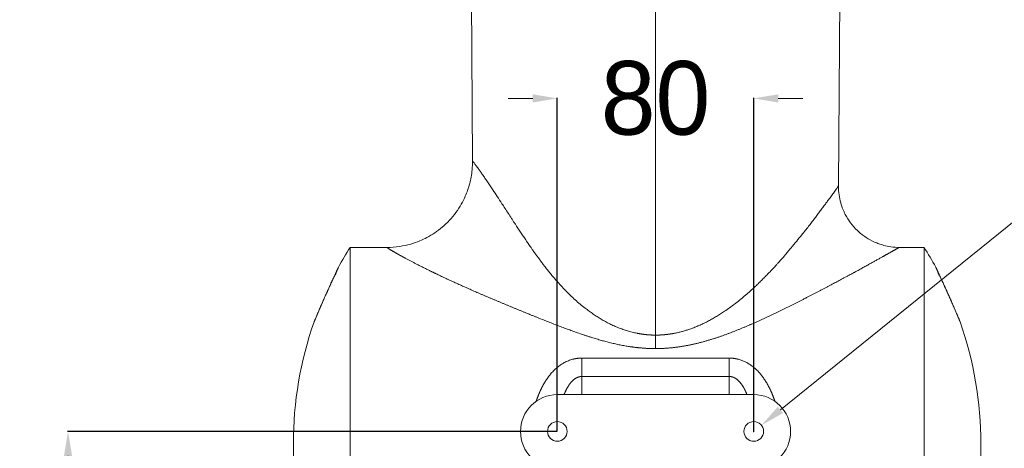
# Model space of a CAD drawing. Header units: millimetres. Extents: x 5437 to 18441, y -4466 to 3128.
# Tile 490 of 497: x 16010 to 16411, y -551 to -376. Entities that reach past the tile are written whole.
import ezdxf

# ---------------------------------------------------------------- set-up
doc = ezdxf.new("R2010")
doc.units = ezdxf.units.MM
doc.layers.add('1', color=7, linetype='Continuous', true_color=0xffffff)
doc.dimstyles.get("Standard").update_dxf_attribs({"dimtxt": 0.18, "dimasz": 0.18, "dimexe": 0.18, "dimexo": 0.0625, "dimgap": 0.09, "dimtad": 0, "dimtih": 1, "dimtoh": 1, "dimdec": 4, "dimzin": 0, "dimdsep": 46, "dimtxsty": 'Standard', "dimcen": 0.09, "dimadec": 0, "dimazin": 0, "dimtfac": 1, "dimtdec": 4, "dimtofl": 0, "dimtmove": 0, "dimatfit": 3, "dimfxl": 1, "dimtolj": 1, "dimtzin": 0, "dimarcsym": 0})

# ---------------------------------------------------------------- blocks, each defined once
blk = doc.blocks.new('*D6')
at = {"color": 0, "lineweight": -2, "transparency": 16777216}
for p, q in [((16228.94, -543.93), (16029.56, -543.93)), ((16228.94, -723.93), (16029.56, -723.93))]:
    blk.add_line(p, q, dxfattribs=at)
at = {"color": 0, "lineweight": 9, "transparency": 16777216}
for p, q in [((16029.74, -553.93), (16029.74, -596.43)), ((16029.74, -713.93), (16029.74, -671.43))]:
    blk.add_line(p, q, dxfattribs=at)
at = {"color": 0, "lineweight": 20, "transparency": 16777216}
for points in [[(16028.07, -553.93), (16031.4, -553.93), (16029.74, -543.93)], [(16028.07, -713.93), (16031.4, -713.93), (16029.74, -723.93)]]:
    blk.add_solid(points, dxfattribs=at)
at = {"layer": 'Defpoints', "color": 0, "lineweight": 20, "transparency": 16777216}
for p in [(16229, -543.93), (16029.74, -723.93), (16229, -723.93)]:
    blk.add_point(p, dxfattribs=at)
at = {"color": 0, "lineweight": 18, "transparency": 16777216, "insert": (16029.74, -633.93), "char_height": 30, "attachment_point": 5, "rotation": 90}
blk.add_mtext('\\A1;180', dxfattribs=at)
blk = doc.blocks.new('*D7')
at = {"color": 0, "lineweight": 9, "transparency": 16777216}
for p, q in [((16219, -408.21), (16209, -408.21)), ((16319, -408.21), (16329, -408.21))]:
    blk.add_line(p, q, dxfattribs=at)
at = {"color": 0, "lineweight": -2, "transparency": 16777216}
for p, q in [((16229, -543.87), (16229, -408.03)), ((16309, -543.87), (16309, -408.03))]:
    blk.add_line(p, q, dxfattribs=at)
at = {"color": 0, "lineweight": 20, "transparency": 16777216}
for points in [[(16219, -406.55), (16219, -409.88), (16229, -408.21)], [(16319, -406.55), (16319, -409.88), (16309, -408.21)]]:
    blk.add_solid(points, dxfattribs=at)
at = {"layer": 'Defpoints', "color": 0, "lineweight": 20, "transparency": 16777216}
for p in [(16309, -408.21), (16229, -543.93), (16309, -543.93)]:
    blk.add_point(p, dxfattribs=at)
at = {"color": 0, "lineweight": 18, "transparency": 16777216, "insert": (16269, -408.21), "char_height": 30, "attachment_point": 5}
blk.add_mtext('\\A1;80', dxfattribs=at)
blk = doc.blocks.new('*D8')
at = {"color": 0, "lineweight": 9, "transparency": 16777216}
for p, q in [((16448.34, -431.24), (16319.88, -535.13)), ((16662.87, -431.24), (16448.34, -431.24))]:
    blk.add_line(p, q, dxfattribs=at)
at = {"color": 0, "lineweight": -2, "transparency": 16777216}
for p, q in [((16308.91, -543.93), (16309.09, -543.93)), ((16309, -544.02), (16309, -543.84))]:
    blk.add_line(p, q, dxfattribs=at)
at = {"color": 0, "lineweight": 20, "transparency": 16777216}
blk.add_solid([(16318.84, -533.83), (16320.93, -536.43), (16312.11, -541.42)], dxfattribs=at)
at = {"layer": 'Defpoints', "color": 0, "lineweight": 20, "transparency": 16777216}
for p in [(16312.11, -541.42), (16305.89, -546.45)]:
    blk.add_point(p, dxfattribs=at)
at = {"color": 0, "lineweight": 18, "transparency": 16777216, "insert": (16558.11, -410.92), "char_height": 30, "attachment_point": 5}
blk.add_mtext('\\A1;4-M8\\fgdt;x20', dxfattribs=at)

msp = doc.modelspace()

# ---------------------------------------------------------------- linework, layer by layer
at = {"layer": '1', "color": 0, "lineweight": 20}
for p, q in [((16193.22898, -256.91356), (16194.46412, -433.83136)), ((16268.99874, -256.91356), (16268.99874, -504.66665)), ((16343.46349, -443.83933), (16344.7685, -256.91356)), ((16144.6129, -556.46875), (16144.6129, -468.9345)), ((16159.60821, -468.9345), (16144.6129, -468.9345)), ((16378.38457, -468.9345), (16368.38349, -468.9345)), ((16378.38457, -556.46875), (16378.38457, -468.9345)), ((16238.99873, -514.03461), (16298.99874, -514.03461)), ((16298.99874, -514.03461), (16298.99874, -521.51793)), ((16238.99874, -521.51792), (16238.99874, -528.9345)), ((16238.99874, -521.51793), (16298.99874, -521.51793)), ((16298.99874, -521.51793), (16298.99874, -528.9345)), ((16308.99874, -528.9345), (16228.99874, -528.9345)), ((16121.49874, -548.93441), (16121.49874, -558.66053)), ((16401.49874, -558.66053), (16401.49874, -548.93441))]:
    msp.add_line(p, q, dxfattribs=at)
for centre, radius, start, end in [((16271.49874, -548.93441), 150, 147.7690904, 151.3319417), ((16251.49874, -548.93441), 150, 28.6674057, 32.2309096), ((16271.49874, -548.93441), 150, 160.6658433, 180), ((16251.49874, -548.93441), 150, 0, 19.3346434), ((16228.99874, -543.9345), 15, 90, 270), ((16308.99874, -543.9345), 15, 270, 90), ((16228.99874, -543.9345), 4, 0, 180), ((16308.99874, -543.9345), 4, 0, 180), ((16228.99874, -543.9345), 4, 180, 0), ((16308.99874, -543.9345), 4, 180, 0)]:
    msp.add_arc(centre, radius, start, end, dxfattribs=at)
for points, degree, knots in [([(16194.464, -433.81113), (16194.47186, -434.97601), (16194.37865, -437.14395), (16193.96526, -440.15346), (16193.34462, -442.96732), (16192.55034, -445.55823), (16191.42326, -448.40595), (16189.90409, -451.43335), (16187.75614, -454.75148), (16185.1498, -457.89708), (16182.22624, -460.6801), (16179.14527, -463.01171), (16176.05872, -464.86121), (16172.7855, -466.40404), (16169.09087, -467.70285), (16164.60314, -468.68803), (16161.34576, -468.93315), (16159.58512, -468.93453)], 3, [0, 0, 0, 0, 0.063351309, 0.118500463, 0.165440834, 0.220438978, 0.266109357, 0.332336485, 0.404797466, 0.481185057, 0.554546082, 0.624405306, 0.691447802, 0.750388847, 0.821470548, 0.904679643, 1, 1, 1, 1]), ([(16194.46398, -433.81088), (16194.46395, -433.80665), (16194.46696, -433.78679), (16194.50588, -433.79987), (16194.6338, -433.92855), (16194.83673, -434.16816), (16195.11153, -434.51488), (16195.45496, -434.96434), (16195.86365, -435.51269), (16196.34032, -436.16446), (16196.932, -436.98606), (16197.65922, -438.01108), (16198.54174, -439.27372), (16199.50031, -440.66395), (16200.52594, -442.1703), (16201.61157, -443.78238), (16202.93352, -445.76513), (16204.53438, -448.19377), (16206.17948, -450.71254), (16207.6773, -453.01818), (16208.99081, -455.04251), (16210.12313, -456.78542), (16211.04497, -458.20101), (16211.73141, -459.25238), (16212.53551, -460.4798), (16213.47724, -461.91041), (16214.52369, -463.48731), (16215.61623, -465.11844), (16216.48966, -466.40677), (16217.19392, -467.4359), (16217.70984, -468.18515), (16218.31306, -469.054), (16218.91294, -469.90987), (16219.46463, -470.68961), (16219.92158, -471.33023), (16220.33223, -471.90182), (16220.69564, -472.40435), (16221.01097, -472.83785), (16221.37617, -473.33708), (16221.80202, -473.91465), (16222.29983, -474.58318), (16222.77941, -475.22091), (16223.24029, -475.82785), (16223.96004, -476.7665), (16224.92908, -478.0065), (16226.19349, -479.57811), (16227.45908, -481.1021), (16229.22404, -483.15666), (16231.45471, -485.61265), (16233.97659, -488.16907), (16236.23721, -490.28731), (16238.24074, -492.03964), (16240.12514, -493.5723), (16241.88572, -494.90715), (16243.51956, -496.06728), (16245.1571, -497.15239), (16246.83432, -498.18532), (16248.55299, -499.16161), (16250.31467, -500.07639), (16252.07963, -500.90776), (16253.87752, -501.66873), (16255.70915, -502.35481), (16257.575, -502.96116), (16259.44188, -503.4758), (16260.74989, -503.77214), (16261.48664, -503.91917), (16261.65313, -503.95166), (16261.81965, -503.98344), (16261.98621, -504.01449), (16262.15279, -504.04482), (16262.3194, -504.07443), (16262.48604, -504.10331), (16262.65271, -504.13148), (16262.81941, -504.15892), (16262.98613, -504.18564), (16263.15288, -504.21164), (16263.31965, -504.23692), (16263.48645, -504.26147), (16263.65327, -504.28531), (16263.82011, -504.30842), (16263.98697, -504.33081), (16264.15385, -504.35247), (16264.32076, -504.37342), (16264.48768, -504.39364), (16264.65462, -504.41314), (16264.82158, -504.43192), (16264.98855, -504.44998), (16265.15554, -504.46731), (16265.32255, -504.48393), (16265.48956, -504.49982), (16265.6566, -504.51499), (16265.82364, -504.52944), (16265.9907, -504.54316), (16266.15776, -504.55616), (16266.32484, -504.56845), (16266.49192, -504.58001), (16266.65902, -504.59084), (16266.82612, -504.60096), (16266.99322, -504.61035), (16267.16034, -504.61902), (16267.32746, -504.62697), (16267.49458, -504.6342), (16267.6617, -504.64071), (16267.82883, -504.64649), (16267.99596, -504.65156), (16268.16309, -504.6559), (16268.33023, -504.65951), (16268.49736, -504.66241), (16268.66448, -504.66458), (16268.83161, -504.66607), (16268.94303, -504.66645), (16268.99874, -504.66665)], 3, [0, 0, 0, 0, 0.00348899, 0.02018808, 0.036916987, 0.053712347, 0.070610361, 0.087098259, 0.103714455, 0.120489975, 0.137454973, 0.159121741, 0.181192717, 0.203720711, 0.225028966, 0.246882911, 0.269316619, 0.301002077, 0.334307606, 0.354827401, 0.376322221, 0.398801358, 0.4091522, 0.419843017, 0.430874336, 0.446326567, 0.462829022, 0.477893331, 0.494659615, 0.500834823, 0.508175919, 0.516682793, 0.52635531, 0.533298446, 0.539567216, 0.545161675, 0.550081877, 0.554327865, 0.557899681, 0.564760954, 0.571329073, 0.577604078, 0.583586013, 0.58927492, 0.605409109, 0.620462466, 0.636337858, 0.651442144, 0.683156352, 0.712676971, 0.733453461, 0.753487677, 0.772795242, 0.788035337, 0.802911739, 0.817435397, 0.831618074, 0.846434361, 0.860925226, 0.875108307, 0.889002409, 0.90335409, 0.917451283, 0.931320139, 0.944988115, 0.946199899, 0.947410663, 0.948620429, 0.949829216, 0.951037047, 0.952243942, 0.953449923, 0.954655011, 0.955859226, 0.957062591, 0.958265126, 0.959466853, 0.960667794, 0.96186797, 0.963067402, 0.964266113, 0.965464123, 0.966661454, 0.967858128, 0.969054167, 0.970249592, 0.971444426, 0.97263869, 0.973832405, 0.975025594, 0.976218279, 0.977410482, 0.978602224, 0.979793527, 0.980984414, 0.982174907, 0.983365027, 0.984554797, 0.985744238, 0.986933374, 0.988122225, 0.989310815, 0.990499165, 0.991687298, 0.992875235, 0.994062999, 0.995250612, 0.996438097, 0.997625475, 0.998812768, 1, 1, 1, 1]), ([(16268.99874, -504.66668), (16269.02768, -504.66672), (16269.08557, -504.66681), (16269.17242, -504.6667), (16269.25928, -504.6664), (16269.34616, -504.66591), (16269.43305, -504.66522), (16269.51995, -504.66434), (16269.60687, -504.66327), (16269.6938, -504.662), (16269.78074, -504.66053), (16269.8677, -504.65887), (16269.95467, -504.65702), (16270.04166, -504.65497), (16270.12866, -504.65273), (16270.21567, -504.6503), (16270.3027, -504.64766), (16270.38973, -504.64484), (16270.47678, -504.64182), (16270.56385, -504.63861), (16270.65092, -504.6352), (16270.73801, -504.6316), (16270.82511, -504.6278), (16270.91222, -504.62381), (16270.99935, -504.61962), (16271.08648, -504.61524), (16271.17363, -504.61067), (16271.26079, -504.6059), (16271.34796, -504.60094), (16271.43515, -504.59578), (16271.52234, -504.59043), (16271.60955, -504.58488), (16271.69676, -504.57914), (16271.78399, -504.5732), (16271.87123, -504.56707), (16271.95848, -504.56075), (16272.04574, -504.55423), (16272.13301, -504.54752), (16272.22029, -504.54061), (16272.30758, -504.53351), (16272.39488, -504.52621), (16272.4822, -504.51872), (16272.56952, -504.51104), (16272.65685, -504.50316), (16272.74419, -504.49509), (16272.83154, -504.48682), (16272.9189, -504.47836), (16273.00627, -504.4697), (16273.09365, -504.46085), (16273.18104, -504.4518), (16273.26843, -504.44256), (16273.35584, -504.43313), (16273.44325, -504.4235), (16273.53067, -504.41368), (16273.61811, -504.40366), (16273.70555, -504.39345), (16273.79299, -504.38304), (16273.88045, -504.37244), (16273.96791, -504.36164), (16274.05539, -504.35065), (16274.14287, -504.33947), (16274.23035, -504.32809), (16274.31785, -504.31652), (16274.40535, -504.30475), (16274.49286, -504.29279), (16274.58038, -504.28063), (16274.6679, -504.26828), (16274.75543, -504.25574), (16274.84297, -504.243), (16274.93051, -504.23007), (16275.01806, -504.21694), (16275.10562, -504.20362), (16275.19318, -504.1901), (16275.28075, -504.17639), (16275.36833, -504.16248), (16275.45591, -504.14838), (16275.5435, -504.13409), (16275.63109, -504.1196), (16275.71869, -504.10492), (16275.80629, -504.09004), (16275.8939, -504.07497), (16275.98152, -504.0597), (16276.06914, -504.04424), (16276.15676, -504.02859), (16276.24439, -504.01274), (16276.33203, -503.99669), (16276.87205, -503.89663), (16277.86697, -503.69301), (16279.31222, -503.3453), (16280.76306, -502.94442), (16282.21886, -502.49036), (16283.76498, -501.95326), (16285.40249, -501.32118), (16287.13138, -500.58277), (16288.87167, -499.76841), (16290.57248, -498.9033), (16292.23663, -497.99192), (16293.86718, -497.03852), (16295.51194, -496.0161), (16297.2882, -494.84638), (16299.19996, -493.50886), (16301.24946, -491.98445), (16303.24464, -490.41219), (16305.19662, -488.79176), (16307.11636, -487.12287), (16308.85453, -485.54285), (16310.41831, -484.06919), (16311.757, -482.77167), (16313.1044, -481.4305), (16314.38207, -480.12678), (16315.69135, -478.75925), (16316.7177, -477.66365), (16317.58695, -476.72094), (16318.24806, -475.9968), (16318.89417, -475.28102), (16319.74375, -474.33085), (16320.71064, -473.23502), (16321.9118, -471.84994), (16323.04193, -470.52687), (16324.60585, -468.66824), (16326.44177, -466.44115), (16328.3584, -464.05893), (16329.94448, -462.05654), (16331.27292, -460.35833), (16332.55326, -458.70414), (16333.78687, -457.09602), (16334.973, -455.53606), (16336.10307, -454.03838), (16337.17482, -452.60871), (16338.18421, -451.25305), (16339.28145, -449.76998), (16340.40412, -448.24069), (16341.36892, -446.91092), (16342.07098, -445.93142), (16342.57357, -445.21984), (16342.96956, -444.64677), (16343.25546, -444.21723), (16343.4259, -443.93876), (16343.46341, -443.85309), (16343.46352, -443.83511)], 3, [0, 0, 0, 0, 0.000646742, 0.001293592, 0.001940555, 0.002587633, 0.00323483, 0.003882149, 0.004529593, 0.005177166, 0.00582487, 0.006472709, 0.007120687, 0.007768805, 0.008417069, 0.00906548, 0.009714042, 0.010362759, 0.011011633, 0.011660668, 0.012309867, 0.012959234, 0.01360877, 0.01425848, 0.014908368, 0.015558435, 0.016208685, 0.016859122, 0.017509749, 0.018160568, 0.018811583, 0.019462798, 0.020114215, 0.020765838, 0.021417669, 0.022069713, 0.022721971, 0.023374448, 0.024027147, 0.02468007, 0.025333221, 0.025986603, 0.026640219, 0.027294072, 0.027948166, 0.028602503, 0.029257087, 0.029911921, 0.030567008, 0.031222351, 0.031877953, 0.032533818, 0.033189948, 0.033846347, 0.034503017, 0.035159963, 0.035817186, 0.03647469, 0.037132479, 0.037790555, 0.038448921, 0.03910758, 0.039766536, 0.040425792, 0.04108535, 0.041745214, 0.042405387, 0.043065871, 0.043726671, 0.044387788, 0.045049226, 0.045710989, 0.046373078, 0.047035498, 0.047698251, 0.048361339, 0.049024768, 0.049688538, 0.050352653, 0.051017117, 0.051681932, 0.052347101, 0.053012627, 0.053678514, 0.054344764, 0.055011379, 0.055678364, 0.066674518, 0.077826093, 0.089145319, 0.100643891, 0.112332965, 0.126290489, 0.140611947, 0.155312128, 0.170404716, 0.18462168, 0.199274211, 0.214370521, 0.22991813, 0.249270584, 0.269534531, 0.290719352, 0.310175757, 0.330804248, 0.352609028, 0.367791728, 0.38389956, 0.398974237, 0.415388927, 0.429925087, 0.447056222, 0.45381446, 0.462950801, 0.472417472, 0.47888295, 0.496237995, 0.510851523, 0.527582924, 0.54294709, 0.576810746, 0.607464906, 0.630063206, 0.651695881, 0.672368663, 0.694860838, 0.716601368, 0.737602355, 0.760050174, 0.781881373, 0.803117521, 0.836529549, 0.868873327, 0.891167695, 0.913115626, 0.934764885, 0.956858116, 0.978780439, 1, 1, 1, 1]), ([(16368.38823, -468.93451), (16367.17593, -468.93372), (16365.01864, -468.77718), (16362.18153, -468.19322), (16360.00269, -467.50847), (16357.54294, -466.51522), (16354.53216, -464.87067), (16351.18985, -462.22416), (16348.36263, -459.03883), (16346.48126, -456.0378), (16345.20577, -453.28154), (16344.29612, -450.63479), (16343.6146, -447.4228), (16343.4557, -445.09355), (16343.46351, -443.83517)], 3, [0, 0, 0, 0, 0.091976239, 0.165486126, 0.220507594, 0.266191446, 0.36783236, 0.481165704, 0.589838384, 0.691332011, 0.750288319, 0.821393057, 0.904634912, 1, 1, 1, 1]), ([(16159.5847, -468.93453), (16159.54904, -468.93458), (16159.5671, -468.96416), (16159.63915, -469.02348), (16159.98726, -469.26947), (16160.73772, -469.7348), (16161.37456, -470.11673), (16163.30859, -471.24606), (16166.05339, -472.77356), (16167.9309, -473.79083), (16171.87187, -475.86463), (16176.41554, -478.13581), (16178.67393, -479.23778), (16184.04854, -481.79967), (16189.81913, -484.42156), (16193.15934, -485.90225), (16200.12724, -488.93052), (16207.31327, -491.95302), (16211.01913, -493.49156), (16218.37709, -496.51499), (16225.81253, -499.47559), (16229.49015, -500.90943), (16236.59717, -503.58293), (16243.79492, -505.95784), (16247.27474, -507.00054), (16253.67346, -508.64252), (16260.16484, -509.68031), (16263.10573, -510.00258), (16266.05261, -510.16247), (16268.99874, -510.15813)], 5, [0, 0, 0, 0, 0, 0, 0.045491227, 0.045491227, 0.045491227, 0.12606757, 0.12606757, 0.12606757, 0.244270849, 0.244270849, 0.244270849, 0.350267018, 0.350267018, 0.350267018, 0.486742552, 0.486742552, 0.486742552, 0.629133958, 0.629133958, 0.629133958, 0.767504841, 0.767504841, 0.767504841, 0.895231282, 0.895231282, 0.895231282, 1, 1, 1, 1, 1, 1]), ([(16268.99874, -510.15816), (16273.03083, -510.15208), (16277.07412, -509.83819), (16281.08104, -509.20937), (16289.0185, -507.43376), (16296.72345, -504.84686), (16300.51976, -503.40498), (16308.21721, -500.23223), (16315.68116, -496.76929), (16319.46042, -494.94886), (16326.94563, -491.24653), (16334.12816, -487.54489), (16337.65585, -485.69982), (16344.50598, -482.06967), (16350.78282, -478.66264), (16353.75187, -477.03269), (16358.70748, -474.28409), (16362.70366, -472.04019), (16364.26359, -471.16147), (16366.44277, -469.93897), (16367.74965, -469.22933), (16368.12694, -469.03272), (16368.34009, -468.93446), (16368.38829, -468.93451)], 5, [0, 0, 0, 0, 0, 0, 0.14924656, 0.14924656, 0.14924656, 0.298905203, 0.298905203, 0.298905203, 0.457369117, 0.457369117, 0.457369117, 0.618088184, 0.618088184, 0.618088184, 0.779455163, 0.779455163, 0.779455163, 0.909818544, 0.909818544, 0.909818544, 1, 1, 1, 1, 1, 1]), ([(16139.88624, -476.97504), (16139.88623, -476.97506), (16139.88621, -476.97511), (16139.88605, -476.97544), (16139.88579, -476.97598), (16139.88543, -476.97674), (16139.88497, -476.97772), (16139.88441, -476.97891), (16139.88374, -476.98032), (16139.88297, -476.98195), (16139.8821, -476.9838), (16139.88112, -476.98586), (16139.88005, -476.98814), (16139.87887, -476.99063), (16139.87758, -476.99335), (16139.8762, -476.99628), (16139.87471, -476.99942), (16139.87312, -477.00279), (16139.87143, -477.00637), (16139.86963, -477.01017), (16139.86774, -477.01418), (16139.86574, -477.01841), (16139.86364, -477.02286), (16139.86143, -477.02753), (16139.85912, -477.03241), (16139.85671, -477.03751), (16139.8542, -477.04283), (16139.85159, -477.04836), (16139.84887, -477.05411), (16139.84605, -477.06008), (16139.84313, -477.06626), (16139.84011, -477.07266), (16139.8302, -477.09364), (16139.81121, -477.13384), (16139.77883, -477.20244), (16139.74079, -477.28306), (16139.71169, -477.34475), (16139.69621, -477.37758), (16139.69619, -477.37761)], 3, [0, 0, 0, 0, 0.016308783, 0.032616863, 0.048924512, 0.065232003, 0.081539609, 0.097847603, 0.114156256, 0.130465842, 0.146776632, 0.1630889, 0.179402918, 0.195718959, 0.212037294, 0.228358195, 0.244681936, 0.261008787, 0.277339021, 0.293672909, 0.310010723, 0.326352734, 0.342699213, 0.359050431, 0.375406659, 0.391768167, 0.408135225, 0.424508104, 0.440887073, 0.457272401, 0.473664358, 0.490063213, 0.506469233, 0.629646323, 0.75286526, 0.87624144, 0.999890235, 1, 1, 1, 1]), ([(16383.11124, -476.97504), (16383.11125, -476.97506), (16383.11126, -476.97511), (16383.11142, -476.97544), (16383.11168, -476.97598), (16383.11204, -476.97674), (16383.1125, -476.97772), (16383.11306, -476.97891), (16383.11373, -476.98032), (16383.1145, -476.98195), (16383.11537, -476.9838), (16383.11635, -476.98586), (16383.11743, -476.98814), (16383.11861, -476.99063), (16383.11989, -476.99335), (16383.12127, -476.99628), (16383.12276, -476.99942), (16383.12435, -477.00279), (16383.12604, -477.00637), (16383.12784, -477.01017), (16383.12973, -477.01418), (16383.13173, -477.01841), (16383.13384, -477.02286), (16383.13604, -477.02753), (16383.13835, -477.03241), (16383.14076, -477.03751), (16383.14327, -477.04283), (16383.14589, -477.04836), (16383.1486, -477.05411), (16383.15142, -477.06008), (16383.15434, -477.06626), (16383.15737, -477.07266), (16383.16727, -477.09364), (16383.18626, -477.13384), (16383.21864, -477.20244), (16383.2467, -477.2619), (16383.26346, -477.29743), (16383.26647, -477.3038)], 3, [0, 0, 0, 0, 0.018066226, 0.036131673, 0.054196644, 0.072261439, 0.090326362, 0.108391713, 0.126457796, 0.144524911, 0.162593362, 0.180663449, 0.198735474, 0.21680974, 0.234886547, 0.252966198, 0.271048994, 0.289135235, 0.307225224, 0.325319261, 0.343417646, 0.361520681, 0.379628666, 0.3977419, 0.415860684, 0.433985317, 0.452116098, 0.470253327, 0.488397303, 0.506548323, 0.524706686, 0.54287269, 0.561046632, 0.697497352, 0.833994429, 0.970665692, 1, 1, 1, 1]), ([(16383.30165, -477.37836), (16383.30164, -477.37835), (16383.29755, -477.36968), (16383.28951, -477.35264), (16383.27785, -477.32791), (16383.26657, -477.30401), (16383.25569, -477.28095), (16383.2452, -477.25873), (16383.23511, -477.23734), (16383.2254, -477.21679), (16383.21609, -477.19707), (16383.20718, -477.17819), (16383.19866, -477.16015), (16383.19053, -477.14294), (16383.1828, -477.12657), (16383.17547, -477.11104), (16383.16853, -477.09634), (16383.16198, -477.08249), (16383.15583, -477.06947), (16383.15008, -477.05729), (16383.14472, -477.04594), (16383.13976, -477.03544), (16383.13519, -477.02578), (16383.13102, -477.01695), (16383.12725, -477.00897), (16383.12388, -477.00182), (16383.1209, -476.99551), (16383.11832, -476.99005), (16383.11613, -476.98542), (16383.11435, -476.98164), (16383.11296, -476.97869), (16383.11197, -476.9766), (16383.11135, -476.97529), (16383.11127, -476.97513), (16383.11124, -476.97504)], 3, [0, 0, 0, 0, 0.000044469, 0.032599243, 0.0651141, 0.097591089, 0.130032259, 0.16243967, 0.194815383, 0.227161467, 0.259479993, 0.291773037, 0.324042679, 0.356291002, 0.388520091, 0.420732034, 0.452928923, 0.485112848, 0.517285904, 0.549450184, 0.581607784, 0.613760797, 0.645911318, 0.67806144, 0.710213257, 0.742368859, 0.774530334, 0.80669977, 0.83887925, 0.871070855, 0.903276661, 0.935498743, 0.967739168, 1, 1, 1, 1]), ([(16139.04381, -478.87643), (16138.84564, -479.29517), (16138.42596, -480.18832), (16137.68428, -481.77822), (16136.96366, -483.33789), (16136.10332, -485.21616), (16135.14419, -487.33465), (16134.14922, -489.56436), (16133.24422, -491.61569), (16132.48005, -493.34793), (16131.80957, -494.88924), (16131.24755, -496.19617), (16130.6818, -497.53266), (16130.38313, -498.24875), (16130.25026, -498.57255)], 3, [0, 0, 0, 0, 0.098496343, 0.183291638, 0.257784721, 0.324101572, 0.436753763, 0.52729067, 0.603922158, 0.699529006, 0.757897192, 0.82518528, 0.904329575, 1, 1, 1, 1]), ([(16139.69619, -477.37761), (16139.66758, -477.43828), (16139.60403, -477.57311), (16139.49026, -477.8147), (16139.35815, -478.09557), (16139.19941, -478.43359), (16139.01138, -478.83481), (16138.79128, -479.30548), (16138.52179, -479.88322), (16138.19608, -480.58383), (16137.81833, -481.39967), (16137.42628, -482.2502), (16137.03191, -483.10948), (16136.63071, -483.98777), (16136.2301, -484.86877), (16135.82782, -485.75772), (16135.42757, -486.64638), (16135.0295, -487.53456), (16134.63422, -488.42078), (16134.24418, -489.29961), (16133.85748, -490.17518), (16133.47869, -491.03713), (16133.10379, -491.89443), (16132.73946, -492.7318), (16132.37986, -493.56238), (16132.03401, -494.36525), (16131.69473, -495.15668), (16131.37364, -495.90939), (16131.0628, -496.64146), (16130.77728, -497.31713), (16130.56128, -497.83042), (16130.40765, -498.19656), (16130.32176, -498.40162), (16130.27619, -498.51055), (16130.26341, -498.5411)], 3, [0, 0, 0, 0, 0.02326071, 0.046596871, 0.070071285, 0.093757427, 0.121772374, 0.149921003, 0.178323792, 0.216974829, 0.255884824, 0.292158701, 0.328517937, 0.363189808, 0.397770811, 0.431385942, 0.464751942, 0.497736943, 0.5303384, 0.563066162, 0.595321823, 0.628175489, 0.660501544, 0.693957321, 0.726834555, 0.761492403, 0.795538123, 0.832217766, 0.868321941, 0.908368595, 0.947899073, 0.969616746, 0.991227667, 1, 1, 1, 1]), ([(16139.69583, -477.37836), (16139.69583, -477.37835), (16139.69992, -477.36968), (16139.70796, -477.35264), (16139.71962, -477.32791), (16139.7309, -477.30401), (16139.74002, -477.28469), (16139.74536, -477.27337), (16139.74715, -477.26957)], 3, [0, 0, 0, 0, 0.000303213, 0.222275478, 0.443975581, 0.665417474, 0.886615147, 1, 1, 1, 1]), ([(16393.03912, -499.27234), (16393.03911, -499.27232), (16393.03909, -499.27227), (16393.03893, -499.27189), (16393.03868, -499.27129), (16393.03832, -499.27044), (16393.03787, -499.26935), (16393.03731, -499.26801), (16393.03666, -499.26643), (16393.0359, -499.26461), (16393.03504, -499.26254), (16393.03408, -499.26023), (16393.03302, -499.25768), (16393.03186, -499.25488), (16393.03059, -499.25184), (16393.02923, -499.24856), (16393.02776, -499.24504), (16393.02619, -499.24127), (16393.02452, -499.23726), (16393.02275, -499.233), (16393.02088, -499.2285), (16393.01891, -499.22376), (16393.01683, -499.21877), (16393.01466, -499.21354), (16393.01238, -499.20807), (16393.01, -499.20236), (16393.00752, -499.1964), (16393.00494, -499.1902), (16393.00226, -499.18375), (16392.99947, -499.17706), (16392.99087, -499.1564), (16392.97459, -499.11733), (16392.94699, -499.05114), (16392.9146, -498.97347), (16392.8673, -498.86009), (16392.79968, -498.69818), (16392.70473, -498.47107), (16392.59426, -498.2072), (16392.47418, -497.92092), (16392.34722, -497.61898), (16392.21563, -497.30661), (16392.07322, -496.96928), (16391.87972, -496.51195), (16391.6239, -495.90945), (16391.33725, -495.23754), (16391.0757, -494.627), (16390.8482, -494.09761), (16390.57743, -493.46961), (16390.25863, -492.73326), (16389.89427, -491.89582), (16389.51928, -491.03829), (16389.14053, -490.17638), (16388.75388, -489.30093), (16388.36405, -488.42257), (16387.96901, -487.53688), (16387.57119, -486.64926), (16387.17114, -485.76103), (16386.76898, -484.87232), (16386.36838, -483.99132), (16385.96709, -483.11282), (16385.57255, -482.25314), (16385.18023, -481.40203), (16384.80219, -480.58556), (16384.49796, -479.93114), (16384.26603, -479.43375), (16384.09498, -479.06762), (16383.93615, -478.72823), (16383.78354, -478.40267), (16383.6397, -478.09636), (16383.50771, -477.81572), (16383.39393, -477.5741), (16383.33032, -477.43915), (16383.30165, -477.37836)], 3, [0, 0, 0, 0, 0.00154146, 0.003082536, 0.004623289, 0.006163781, 0.007704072, 0.009244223, 0.010784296, 0.01232435, 0.013864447, 0.015404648, 0.016945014, 0.018485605, 0.020026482, 0.021567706, 0.023109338, 0.024651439, 0.026194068, 0.027737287, 0.029281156, 0.030825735, 0.032371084, 0.033917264, 0.035464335, 0.037012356, 0.038561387, 0.040111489, 0.04166272, 0.043215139, 0.044768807, 0.055555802, 0.066324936, 0.077095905, 0.087888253, 0.107490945, 0.127093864, 0.146805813, 0.166732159, 0.184066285, 0.201449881, 0.218943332, 0.236605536, 0.268350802, 0.300576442, 0.320475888, 0.340586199, 0.360971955, 0.389880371, 0.419304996, 0.447723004, 0.476621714, 0.504966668, 0.533730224, 0.562374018, 0.591353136, 0.620672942, 0.650217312, 0.680615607, 0.711108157, 0.743083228, 0.774986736, 0.80922303, 0.843221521, 0.861988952, 0.880613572, 0.899139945, 0.917612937, 0.938408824, 0.959029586, 0.97953968, 1, 1, 1, 1]), ([(16392.74734, -498.57288), (16392.61428, -498.2486), (16392.31549, -497.53221), (16391.7494, -496.19491), (16391.18795, -494.88934), (16390.51755, -493.34826), (16389.75337, -491.61597), (16388.84846, -489.56483), (16387.85389, -487.33596), (16386.8951, -485.21824), (16386.03487, -483.34021), (16385.314, -481.77996), (16384.57194, -480.18924), (16384.15207, -479.2957), (16383.95384, -478.87682)], 3, [0, 0, 0, 0, 0.095756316, 0.174800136, 0.242083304, 0.300438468, 0.396064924, 0.472705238, 0.563200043, 0.67579938, 0.742119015, 0.816631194, 0.901468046, 1, 1, 1, 1]), ([(16130.26341, -498.5411), (16130.2593, -498.55093), (16130.23857, -498.60052), (16130.20304, -498.68551), (16130.15964, -498.78943), (16130.11949, -498.88561), (16130.08297, -498.97318), (16130.05049, -499.05111), (16130.02284, -499.11747), (16130.00552, -499.15905), (16129.99529, -499.18361), (16129.99019, -499.19586), (16129.98547, -499.20721), (16129.98112, -499.21764), (16129.97716, -499.22717), (16129.97357, -499.23579), (16129.97036, -499.24349), (16129.96753, -499.2503), (16129.96508, -499.25619), (16129.96301, -499.26117), (16129.96131, -499.26525), (16129.95999, -499.26842), (16129.95905, -499.27067), (16129.95846, -499.27208), (16129.95839, -499.27226), (16129.95836, -499.27234)], 3, [0, 0, 0, 0, 0.020535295, 0.104627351, 0.188569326, 0.27248779, 0.361953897, 0.451161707, 0.540273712, 0.629454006, 0.654229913, 0.678979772, 0.703707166, 0.728415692, 0.753108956, 0.777790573, 0.802464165, 0.827133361, 0.851801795, 0.876473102, 0.90115092, 0.925838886, 0.950540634, 0.975259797, 1, 1, 1, 1]), ([(16392.73406, -498.5411), (16392.73817, -498.55093), (16392.75891, -498.60052), (16392.79443, -498.68551), (16392.83783, -498.78943), (16392.87798, -498.88561), (16392.9145, -498.97318), (16392.94699, -499.05111), (16392.97464, -499.11747), (16392.99195, -499.15905), (16393.00218, -499.18361), (16393.00728, -499.19586), (16393.01201, -499.20721), (16393.01635, -499.21764), (16393.02031, -499.22717), (16393.0239, -499.23579), (16393.02711, -499.24349), (16393.02994, -499.2503), (16393.03239, -499.25619), (16393.03447, -499.26117), (16393.03616, -499.26525), (16393.03748, -499.26842), (16393.03842, -499.27067), (16393.03901, -499.27208), (16393.03908, -499.27226), (16393.03912, -499.27234)], 3, [0, 0, 0, 0, 0.020535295, 0.104627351, 0.188569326, 0.27248779, 0.361953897, 0.451161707, 0.540273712, 0.629454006, 0.654229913, 0.678979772, 0.703707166, 0.728415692, 0.753108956, 0.777790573, 0.802464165, 0.827133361, 0.851801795, 0.876473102, 0.90115092, 0.925838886, 0.950540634, 0.975259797, 1, 1, 1, 1]), ([(16268.99874, -504.66665), (16268.99874, -505.14994), (16268.99874, -505.63348), (16268.99874, -506.5909), (16268.99874, -507.06479), (16268.99874, -507.99298), (16268.99874, -508.44728), (16268.99874, -509.32677), (16268.99874, -509.75196), (16268.99874, -510.15813)], 3, [0, 0, 0, 0, 0.25, 0.25, 0.5, 0.5, 0.75, 0.75, 1, 1, 1, 1]), ([(16220.38703, -531.65287), (16220.39815, -531.61975), (16220.42038, -531.55357), (16220.45393, -531.45451), (16220.4876, -531.35573), (16220.52142, -531.25722), (16220.55537, -531.159), (16220.58946, -531.06105), (16220.62369, -530.96338), (16220.65805, -530.86598), (16220.69255, -530.76886), (16220.72719, -530.67202), (16220.76196, -530.57546), (16220.79687, -530.47918), (16220.83192, -530.38317), (16220.8671, -530.28743), (16220.90243, -530.19198), (16220.93788, -530.0968), (16220.97348, -530.00189), (16221.00921, -529.90726), (16221.04508, -529.81291), (16221.08109, -529.71884), (16221.11724, -529.62503), (16221.15352, -529.53151), (16221.18994, -529.43826), (16221.22649, -529.34528), (16221.26318, -529.25258), (16221.30001, -529.16015), (16221.33698, -529.068), (16221.37408, -528.97612), (16221.41132, -528.88452), (16221.4487, -528.79319), (16221.48621, -528.70214), (16221.52386, -528.61135), (16221.56165, -528.52085), (16221.59958, -528.43061), (16221.63764, -528.34065), (16221.67584, -528.25096), (16221.71418, -528.16154), (16221.75265, -528.0724), (16221.79126, -527.98353), (16221.83001, -527.89493), (16221.86889, -527.8066), (16221.90791, -527.71855), (16221.94707, -527.63077), (16221.98637, -527.54326), (16222.0258, -527.45602), (16222.06537, -527.36905), (16222.10508, -527.28235), (16222.14492, -527.19592), (16222.1849, -527.10977), (16222.22502, -527.02388), (16222.26527, -526.93826), (16222.30566, -526.85292), (16222.34619, -526.76784), (16222.38686, -526.68304), (16222.42766, -526.5985), (16222.4686, -526.51423), (16222.50968, -526.43024), (16222.55089, -526.34651), (16222.59224, -526.26305), (16222.63373, -526.17986), (16222.67535, -526.09693), (16222.71712, -526.01428), (16222.75901, -525.93189), (16222.80105, -525.84977), (16222.84322, -525.76792), (16223.13783, -525.19985), (16223.70154, -524.17988), (16224.58777, -522.76608), (16225.52101, -521.45542), (16226.3673, -520.41157), (16227.09854, -519.60017), (16227.69399, -518.98938), (16228.30291, -518.41323), (16228.94701, -517.85251), (16229.62762, -517.31141), (16230.34629, -516.79478), (16231.07852, -516.32172), (16231.84823, -515.87808), (16232.65601, -515.4689), (16233.50245, -515.10023), (16234.36014, -514.78558), (16234.97737, -514.60023), (16235.34093, -514.50438), (16235.44756, -514.4771), (16235.55425, -514.45064), (16235.66099, -514.425), (16235.76779, -514.40018), (16235.87465, -514.37618), (16235.98157, -514.35299), (16236.08855, -514.33062), (16236.19558, -514.30907), (16236.30267, -514.28834), (16236.40982, -514.26842), (16236.51703, -514.24931), (16236.62429, -514.23102), (16236.73161, -514.21355), (16236.83899, -514.19689), (16236.94643, -514.18105), (16237.05393, -514.16602), (16237.16148, -514.1518), (16237.2691, -514.1384), (16237.37676, -514.12581), (16237.48449, -514.11404), (16237.59228, -514.10308), (16237.70012, -514.09293), (16237.80802, -514.08359), (16237.91598, -514.07506), (16238.024, -514.06735), (16238.13207, -514.06045), (16238.24021, -514.05436), (16238.3484, -514.04909), (16238.45664, -514.04462), (16238.56495, -514.04097), (16238.67331, -514.03813), (16238.78174, -514.03611), (16238.89022, -514.03484), (16238.96256, -514.03469), (16238.99873, -514.03461)], 3, [0, 0, 0, 0, 0.003825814, 0.007644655, 0.011456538, 0.015261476, 0.019059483, 0.022850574, 0.026634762, 0.030412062, 0.034182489, 0.037946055, 0.041702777, 0.045452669, 0.049195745, 0.05293202, 0.056661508, 0.060384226, 0.064100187, 0.067809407, 0.0715119, 0.075207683, 0.07889677, 0.082579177, 0.086254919, 0.089924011, 0.09358647, 0.097242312, 0.100891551, 0.104534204, 0.108170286, 0.111799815, 0.115422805, 0.119039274, 0.122649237, 0.126252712, 0.129849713, 0.133440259, 0.137024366, 0.14060205, 0.144173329, 0.147738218, 0.151296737, 0.1548489, 0.158394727, 0.161934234, 0.165467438, 0.168994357, 0.172515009, 0.176029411, 0.179537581, 0.183039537, 0.186535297, 0.190024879, 0.193508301, 0.196985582, 0.20045674, 0.203921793, 0.20738076, 0.210833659, 0.21428051, 0.217721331, 0.22115614, 0.224584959, 0.228007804, 0.231424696, 0.234835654, 0.238240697, 0.302552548, 0.364511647, 0.424283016, 0.482050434, 0.514288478, 0.545860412, 0.576810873, 0.607187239, 0.640219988, 0.672534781, 0.704209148, 0.735325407, 0.768967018, 0.801946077, 0.834392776, 0.866443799, 0.870335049, 0.874218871, 0.878095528, 0.881965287, 0.885828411, 0.889685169, 0.893535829, 0.897380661, 0.901219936, 0.905053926, 0.908882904, 0.912707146, 0.916526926, 0.920342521, 0.924154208, 0.927962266, 0.931766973, 0.935568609, 0.939367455, 0.943163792, 0.946957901, 0.950750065, 0.954540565, 0.958329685, 0.962117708, 0.965904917, 0.969691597, 0.97347803, 0.977264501, 0.981051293, 0.98483869, 0.988626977, 0.992416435, 0.996207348, 1, 1, 1, 1]), ([(16298.99874, -514.03461), (16299.01792, -514.03463), (16299.05627, -514.03468), (16299.1138, -514.03503), (16299.17131, -514.0356), (16299.2288, -514.0364), (16299.28628, -514.03743), (16299.34374, -514.03868), (16299.40118, -514.04016), (16299.45861, -514.04187), (16299.51602, -514.04381), (16299.57342, -514.04598), (16299.6308, -514.04838), (16299.68817, -514.051), (16299.74552, -514.05385), (16299.80285, -514.05693), (16299.86017, -514.06024), (16299.91747, -514.06378), (16299.97475, -514.06755), (16300.03202, -514.07154), (16300.08927, -514.07576), (16300.14651, -514.08021), (16300.20373, -514.08489), (16300.26094, -514.0898), (16300.31813, -514.09494), (16300.3753, -514.1003), (16300.43246, -514.10589), (16300.4896, -514.11171), (16300.54672, -514.11776), (16300.60383, -514.12404), (16300.66093, -514.13055), (16300.718, -514.13729), (16300.77507, -514.14425), (16300.83211, -514.15144), (16300.88914, -514.15887), (16300.94615, -514.16652), (16301.00315, -514.1744), (16301.06013, -514.18251), (16301.1171, -514.19084), (16301.17405, -514.19941), (16301.23098, -514.20821), (16301.2879, -514.21723), (16301.3448, -514.22648), (16301.40169, -514.23597), (16301.45856, -514.24568), (16301.51541, -514.25562), (16301.57225, -514.26579), (16301.62907, -514.27619), (16301.68587, -514.28682), (16301.74266, -514.29768), (16301.79944, -514.30877), (16301.8562, -514.32009), (16301.91294, -514.33163), (16301.96966, -514.34341), (16302.02637, -514.35542), (16302.08307, -514.36765), (16302.13975, -514.38012), (16302.19641, -514.39282), (16302.25305, -514.40574), (16302.30968, -514.4189), (16302.3663, -514.43229), (16302.42289, -514.4459), (16302.47948, -514.45975), (16302.53604, -514.47383), (16302.59259, -514.48813), (16302.64913, -514.50267), (16302.70564, -514.51744), (16302.97712, -514.58951), (16303.46146, -514.73172), (16304.15018, -514.97035), (16304.8317, -515.24343), (16305.506, -515.55114), (16306.20267, -515.90886), (16306.91857, -516.32144), (16307.64986, -516.79382), (16308.36763, -517.30968), (16309.04781, -517.85026), (16309.69191, -518.41079), (16310.30122, -518.98716), (16310.8971, -519.59824), (16311.62872, -520.40986), (16312.47532, -521.45387), (16313.40877, -522.76461), (16314.29519, -524.17856), (16314.87216, -525.22243), (16315.19121, -525.83937), (16315.27041, -525.99443), (16315.34912, -526.15043), (16315.42735, -526.30739), (16315.50509, -526.4653), (16315.58235, -526.62417), (16315.65911, -526.784), (16315.73539, -526.94479), (16315.81118, -527.10654), (16315.88648, -527.26925), (16315.9613, -527.43292), (16316.03563, -527.59756), (16316.10947, -527.76316), (16316.18282, -527.92974), (16316.25569, -528.09727), (16316.32807, -528.26578), (16316.39996, -528.43526), (16316.47136, -528.60571), (16316.54228, -528.77713), (16316.61271, -528.94952), (16316.68265, -529.12289), (16316.7521, -529.29724), (16316.82107, -529.47256), (16316.88955, -529.64887), (16316.95754, -529.82615), (16317.02504, -530.00441), (16317.09206, -530.18365), (16317.15859, -530.36387), (16317.22463, -530.54508), (16317.29018, -530.72727), (16317.35525, -530.91045), (16317.41983, -531.09462), (16317.48391, -531.27977), (16317.54756, -531.46589), (16317.58947, -531.59048), (16317.61045, -531.65288)], 3, [0, 0, 0, 0, 0.00201069, 0.004020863, 0.006030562, 0.008039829, 0.010048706, 0.012057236, 0.01406546, 0.016073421, 0.018081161, 0.020088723, 0.022096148, 0.02410348, 0.02611076, 0.028118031, 0.030125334, 0.032132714, 0.03414021, 0.036147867, 0.038155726, 0.04016383, 0.04217222, 0.04418094, 0.046190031, 0.048199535, 0.050209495, 0.052219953, 0.054230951, 0.056242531, 0.058254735, 0.060267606, 0.062281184, 0.064295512, 0.066310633, 0.068326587, 0.070343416, 0.072361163, 0.074379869, 0.076399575, 0.078420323, 0.080442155, 0.082465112, 0.084489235, 0.086514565, 0.088541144, 0.090569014, 0.092598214, 0.094628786, 0.096660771, 0.098694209, 0.100729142, 0.102765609, 0.104803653, 0.106843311, 0.108884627, 0.110927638, 0.112972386, 0.115018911, 0.117067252, 0.11911745, 0.121169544, 0.123223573, 0.125279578, 0.127337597, 0.129397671, 0.131459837, 0.133524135, 0.159152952, 0.185015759, 0.21118345, 0.237724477, 0.264704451, 0.295778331, 0.327409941, 0.359681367, 0.392669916, 0.423059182, 0.454025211, 0.48561545, 0.517874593, 0.575647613, 0.635425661, 0.697392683, 0.761713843, 0.768141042, 0.774589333, 0.781058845, 0.787549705, 0.794062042, 0.800595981, 0.807151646, 0.813729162, 0.82032865, 0.826950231, 0.833594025, 0.84026015, 0.846948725, 0.853659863, 0.860393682, 0.867150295, 0.873929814, 0.880732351, 0.887558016, 0.894406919, 0.901279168, 0.90817487, 0.91509413, 0.922037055, 0.929003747, 0.93599431, 0.943008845, 0.950047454, 0.957110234, 0.964197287, 0.971308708, 0.978444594, 0.985605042, 0.992790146, 1, 1, 1, 1]), ([(16231.74716, -528.9345), (16231.95812, -528.40062), (16232.18074, -527.8767), (16232.41591, -527.36415), (16233.13934, -525.9116), (16233.98654, -524.59072), (16234.60645, -523.79243), (16235.7896, -522.60372), (16237.15701, -521.85152), (16237.75953, -521.62893), (16238.37955, -521.51793), (16238.99874, -521.51792)], 5, [0, 0, 0, 0, 0, 0, 0.233243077, 0.233243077, 0.233243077, 0.678456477, 0.678456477, 0.678456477, 1, 1, 1, 1, 1, 1]), ([(16298.99874, -521.51793), (16299.84294, -521.51792), (16300.68705, -521.72417), (16301.48807, -522.13715), (16302.98211, -523.27258), (16304.21456, -524.87105), (16304.77615, -525.7674), (16305.40019, -526.9472), (16305.94894, -528.19771), (16306.05197, -528.44107), (16306.15239, -528.68671), (16306.2503, -528.9345)], 5, [0, 0, 0, 0, 0, 0, 0.438183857, 0.438183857, 0.438183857, 0.891766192, 0.891766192, 0.891766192, 1, 1, 1, 1, 1, 1])]:
    msp.add_open_spline(points, degree=degree, knots=knots, dxfattribs=at)
for points, degree in [([(16139.69622, -477.37753), (16139.15601, -478.43673), (16138.47677, -480.39786)], 2), ([(16384.52114, -480.39879), (16383.84199, -478.43806), (16383.30163, -477.37833)], 2), ([(16238.99873, -514.03461), (16238.99873, -515.73213), (16238.99873, -517.60017), (16238.99873, -519.55924), (16238.99874, -521.51792)], 4)]:
    msp.add_open_spline(points, degree=degree, dxfattribs=at)

# ---------------------------------------------------------------- dimensions: what is measured, and where the dimension line sits
at = {"color": 0, "lineweight": 18}
dim = msp.add_linear_dim(base=(16308.99874, -408.21233), p1=(16228.99874, -543.9345), p2=(16308.99874, -543.9345), dimstyle='Standard', override={"dimtxt": 30, "dimasz": 10, "dimgap": 5, "dimdec": 0, "dimlwd": 9}, dxfattribs=at)
dim.commit()
dim.dimension.update_dxf_attribs({"geometry": '*D7', "text_midpoint": (16268.99874, -408.21233)})
dim = msp.add_diameter_dim_2p(p1=(16305.88859, -546.44985), p2=(16312.10889, -541.41916), text='4-M8\\fgdt;x20', dimstyle='Standard', override={"dimtxt": 30, "dimasz": 10, "dimgap": 5, "dimtad": 3, "dimdec": 0, "dimlwd": 9}, dxfattribs=at)
dim.commit()
dim.dimension.update_dxf_attribs({"geometry": '*D8', "text_midpoint": (16558.10792, -431.23817), "dimtype": 163})
dim = msp.add_linear_dim(base=(16029.73801, -723.9345), p1=(16228.99874, -543.9345), p2=(16228.99874, -723.9345), angle=90, dimstyle='Standard', override={"dimtxt": 30, "dimasz": 10, "dimgap": 5, "dimdec": 0, "dimlwd": 9}, dxfattribs=at)
dim.commit()
dim.dimension.update_dxf_attribs({"geometry": '*D6', "text_midpoint": (16029.73801, -633.9345), "text_rotation": 90})

doc.saveas('drawing.dxf')
